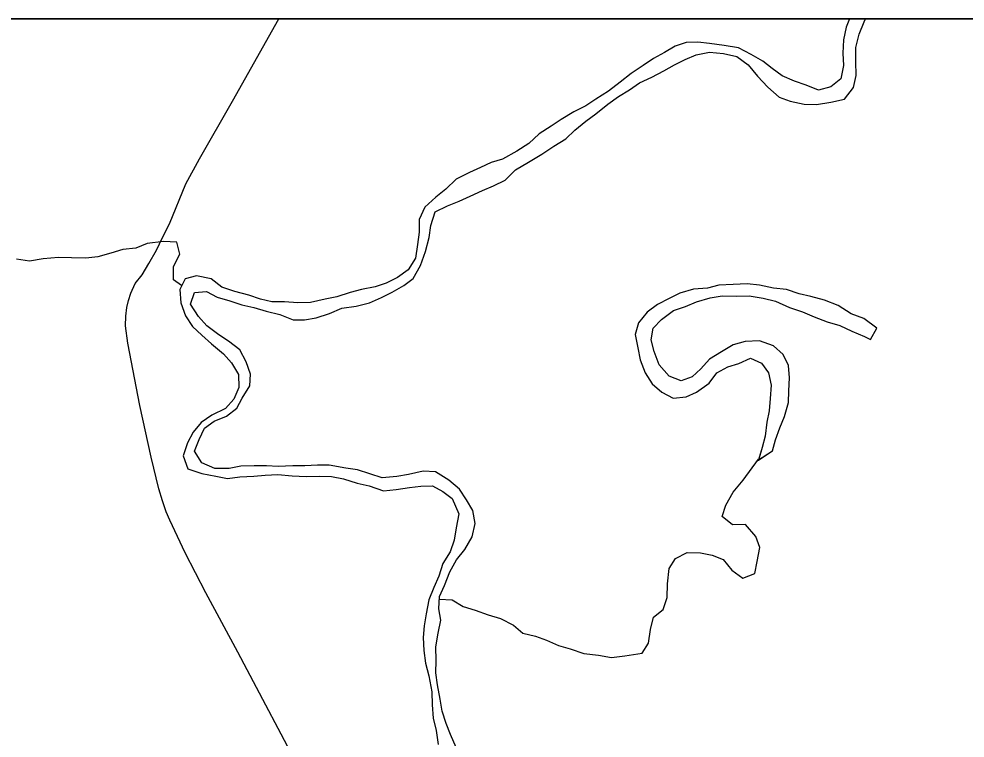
# Model space of a CAD drawing. Extents: x 0 to 34, y 0 to 22.
# Drawn here: x 2.7836 to 3.1716, y 20.6053 to 20.9 of the extents above; entities that cross this region are included whole.
import ezdxf

# ---------------------------------------------------------------- set-up
doc = ezdxf.new("R2010")
doc.units = 0
for name, color, linetype in [('GM_X_County_Road', 7, 'Continuous'), ('GM_X_Major_River', 7, 'Continuous'), ('GM_X_Minor_River', 7, 'Continuous'), ('GM_X_Rail_Line_Text', 7, 'Continuous'), ('SH_Data', 7, 'Continuous')]:
    doc.layers.add(name, color=color, linetype=linetype)

msp = doc.modelspace()

# ---------------------------------------------------------------- linework, layer by layer
at = {"layer": 'GM_X_County_Road'}
msp.add_lwpolyline([(2.90135, 20.58741), (2.87331, 20.64052), (2.86018, 20.66474), (2.85171, 20.68121), (2.8455, 20.69458), (2.84395, 20.69804), (2.84252, 20.70246), (2.84097, 20.70747), (2.83787, 20.72036), (2.83309, 20.7416), (2.8282, 20.76714), (2.82724, 20.77418), (2.82748, 20.77812), (2.82784, 20.7817), (2.82856, 20.78456), (2.82951, 20.78755), (2.8313, 20.7916), (2.83405, 20.79518), (2.83691, 20.79972), (2.84001, 20.80521), (2.84252, 20.81046), (2.84526, 20.81607), (2.85207, 20.83242), (2.85756, 20.84268), (2.87121, 20.86633), (2.89019, 20.9)], dxfattribs=at)
at = {"layer": 'GM_X_Major_River'}
for points in [[(3.12413, 20.9), (3.12286, 20.89656), (3.12179, 20.89142), (3.12148, 20.88591), (3.12173, 20.88097), (3.12065, 20.87545), (3.11652, 20.87217), (3.11141, 20.87077), (3.10645, 20.8728), (3.10168, 20.87445), (3.09653, 20.87666), (3.09251, 20.87965), (3.08867, 20.88264), (3.08389, 20.88542), (3.07873, 20.88821), (3.07284, 20.88908), (3.06675, 20.88995), (3.062, 20.89046), (3.05725, 20.8904), (3.05272, 20.88882), (3.04838, 20.88629), (3.04386, 20.88377), (3.03953, 20.88086), (3.03463, 20.87757), (3.03012, 20.87409), (3.02542, 20.87042), (3.02014, 20.86713), (3.016, 20.86441), (3.0111, 20.86188), (3.00601, 20.85877), (3.00187, 20.85606), (2.99697, 20.85296), (2.99265, 20.84891), (2.98776, 20.84581), (2.98191, 20.84251), (2.97718, 20.84112), (2.97284, 20.83916)], [(2.97372, 20.82968), (2.97825, 20.83163), (2.98297, 20.83397), (2.98728, 20.83821), (2.99256, 20.84132), (2.99802, 20.84462), (3.00292, 20.84791), (3.00782, 20.85082), (3.01157, 20.85448), (3.01608, 20.85814), (3.02022, 20.86105), (3.02511, 20.8651), (3.02943, 20.86819), (3.03396, 20.87091), (3.0381, 20.87381), (3.04319, 20.87616), (3.0481, 20.87869), (3.05243, 20.88122), (3.05677, 20.88336), (3.0613, 20.88532), (3.0668, 20.88634), (3.0725, 20.88585), (3.07802, 20.88459), (3.08262, 20.88123), (3.08647, 20.87653), (3.0907, 20.87203), (3.09531, 20.86791), (3.09989, 20.86626), (3.1056, 20.865), (3.11072, 20.86488), (3.1166, 20.8659), (3.12209, 20.86711), (3.12582, 20.87191), (3.1269, 20.87686), (3.12683, 20.88256), (3.12676, 20.88826), (3.12821, 20.89378), (3.13024, 20.89875), (3.1307, 20.9)], [(2.97284, 20.83916), (2.96831, 20.83701), (2.96284, 20.83428), (2.95871, 20.83024), (2.95458, 20.82696), (2.95007, 20.82291), (2.94767, 20.81775), (2.94773, 20.81262), (2.94704, 20.80749), (2.94616, 20.80197), (2.94318, 20.79718), (2.93885, 20.79409), (2.93413, 20.79174), (2.9296, 20.79017), (2.92411, 20.78915), (2.91937, 20.78794), (2.91389, 20.78616), (2.90916, 20.78515), (2.9031, 20.78375), (2.89798, 20.78368), (2.89247, 20.78399), (2.88734, 20.78411), (2.88258, 20.78519), (2.87781, 20.78684), (2.8721, 20.78828), (2.86676, 20.79011), (2.86235, 20.79348), (2.85645, 20.79473), (2.85172, 20.79353), (2.8495, 20.78913), (2.84995, 20.78363), (2.85191, 20.77833), (2.85481, 20.774), (2.85865, 20.77044), (2.86249, 20.76688), (2.86748, 20.76277), (2.87076, 20.75901), (2.87366, 20.7543), (2.87373, 20.74898), (2.8717, 20.74421), (2.86833, 20.74037), (2.86267, 20.73764), (2.85834, 20.73454), (2.85497, 20.7307), (2.85275, 20.7263), (2.85091, 20.72096), (2.85288, 20.71566), (2.8586, 20.71365), (2.86431, 20.71258), (2.86906, 20.71169), (2.87418, 20.71233), (2.87987, 20.71259), (2.88461, 20.71304), (2.88974, 20.71329), (2.89563, 20.7128), (2.90133, 20.71249), (2.90683, 20.71256), (2.91177, 20.71244), (2.91671, 20.71155), (2.92224, 20.70972), (2.92719, 20.70865), (2.9331, 20.70664), (2.93822, 20.70708), (2.94372, 20.70791), (2.94846, 20.70854), (2.9532, 20.7086), (2.9574, 20.70638), (2.96124, 20.70339), (2.96397, 20.69716), (2.9629, 20.69145), (2.96202, 20.68631), (2.96037, 20.68154), (2.95739, 20.67675), (2.95575, 20.6716), (2.95372, 20.66701), (2.95169, 20.66186), (2.95062, 20.65615), (2.94973, 20.6512), (2.94941, 20.64644), (2.94967, 20.64113), (2.9503, 20.63601), (2.9517, 20.63071), (2.95292, 20.62427), (2.95298, 20.61895), (2.95343, 20.61345), (2.95463, 20.60833), (2.95546, 20.60264)], [(2.96288, 20.60141), (2.96054, 20.6067), (2.95877, 20.61124), (2.95719, 20.61634), (2.95637, 20.62127), (2.95516, 20.62714), (2.95453, 20.63207), (2.95466, 20.63701), (2.95459, 20.64271), (2.95547, 20.64823), (2.95654, 20.65356), (2.95572, 20.6583), (2.95604, 20.66324), (2.95807, 20.66783), (2.96028, 20.67337), (2.96307, 20.67834), (2.96643, 20.68256), (2.9694, 20.68773), (2.97067, 20.69326), (2.96965, 20.69856), (2.96713, 20.7029), (2.96423, 20.70723), (2.95981, 20.71097), (2.95446, 20.71432), (2.94933, 20.71463), (2.94327, 20.71323), (2.93853, 20.71241), (2.93247, 20.71195), (2.92751, 20.71359), (2.92236, 20.71523), (2.91761, 20.71593), (2.91076, 20.71717), (2.90601, 20.71711), (2.90089, 20.71686), (2.89596, 20.71679), (2.88989, 20.71652), (2.88514, 20.71684), (2.88001, 20.71678), (2.87451, 20.7167), (2.86977, 20.71569), (2.86389, 20.71581), (2.85855, 20.71802), (2.85564, 20.72292), (2.85748, 20.72769), (2.8597, 20.73228), (2.86365, 20.73518), (2.86875, 20.73714), (2.87288, 20.74043), (2.87511, 20.74463), (2.87828, 20.74961), (2.8786, 20.75437), (2.87682, 20.75947), (2.87411, 20.76438), (2.86951, 20.76793), (2.86549, 20.77053), (2.86069, 20.77427), (2.85723, 20.77802), (2.85394, 20.78311), (2.85559, 20.78788), (2.86052, 20.78832), (2.86492, 20.78591), (2.87006, 20.78446), (2.87502, 20.78281), (2.87997, 20.78174), (2.88492, 20.78028), (2.89063, 20.77884), (2.89598, 20.77662), (2.90072, 20.77669), (2.90546, 20.77751), (2.91094, 20.77929), (2.91604, 20.78144), (2.92191, 20.78228), (2.9274, 20.78368), (2.93231, 20.78583), (2.93665, 20.78798), (2.94136, 20.7907), (2.94531, 20.7936), (2.94828, 20.79896), (2.9503, 20.80468), (2.95175, 20.8104), (2.95244, 20.81534), (2.95428, 20.82088), (2.95937, 20.82341), (2.96409, 20.82537), (2.96862, 20.82733), (2.97372, 20.82968)]]:
    msp.add_lwpolyline(points, dxfattribs=at)
at = {"layer": 'GM_X_Minor_River'}
for points in [[(2.85029, 20.7907), (2.84698, 20.79309), (2.84691, 20.79859), (2.84951, 20.80357), (2.84831, 20.80849), (2.8428, 20.8088), (2.83617, 20.80795), (2.83145, 20.80599), (2.82614, 20.80554), (2.82122, 20.80396), (2.81592, 20.80256), (2.81099, 20.80193), (2.80511, 20.80204), (2.79979, 20.80216), (2.79353, 20.8017), (2.78785, 20.80068), (2.78252, 20.80156)], [(3.1328, 20.76867), (3.1354, 20.77326), (3.13004, 20.77718), (3.12489, 20.7792), (3.11953, 20.78255), (3.114, 20.78476), (3.10828, 20.78621), (3.10352, 20.78729), (3.09838, 20.78912), (3.09305, 20.78962), (3.08734, 20.79088), (3.08221, 20.79138), (3.07652, 20.79112), (3.07064, 20.79085), (3.06591, 20.78965), (3.06022, 20.7892), (3.05454, 20.7876), (3.0502, 20.78546), (3.04549, 20.78293), (3.04116, 20.77983), (3.03761, 20.77542), (3.03634, 20.77065), (3.03735, 20.76516), (3.03837, 20.76023), (3.04033, 20.75494), (3.04323, 20.75042), (3.04726, 20.74705), (3.05185, 20.74464), (3.05716, 20.74509), (3.0615, 20.74704), (3.06658, 20.75072), (3.06975, 20.75494), (3.07428, 20.75747), (3.07882, 20.75885), (3.08354, 20.761), (3.08812, 20.75898), (3.09101, 20.75502), (3.09203, 20.74991), (3.09172, 20.7444), (3.09121, 20.73945), (3.09032, 20.73469), (3.08963, 20.72898), (3.08836, 20.72441), (3.08681, 20.71918)], [(3.1328, 20.76867), (3.1354, 20.77326), (3.13004, 20.77718), (3.12489, 20.7792), (3.11953, 20.78255), (3.114, 20.78476), (3.10828, 20.78621), (3.10352, 20.78729), (3.09838, 20.78912), (3.09305, 20.78962), (3.08734, 20.79088), (3.08221, 20.79138), (3.07652, 20.79112), (3.07064, 20.79085), (3.06591, 20.78965), (3.06022, 20.7892), (3.05454, 20.7876), (3.0502, 20.78546), (3.04549, 20.78293), (3.04116, 20.77983), (3.03761, 20.77542), (3.03634, 20.77065), (3.03735, 20.76516), (3.03837, 20.76023), (3.04033, 20.75494), (3.04323, 20.75042), (3.04726, 20.74705), (3.05185, 20.74464), (3.05716, 20.74509), (3.0615, 20.74704), (3.06658, 20.75072), (3.06975, 20.75494), (3.07428, 20.75747), (3.07882, 20.75885), (3.08354, 20.761), (3.08812, 20.75898), (3.09101, 20.75502), (3.09203, 20.74991), (3.09172, 20.7444), (3.09121, 20.73945), (3.09032, 20.73469), (3.08963, 20.72898), (3.08836, 20.72441), (3.08672, 20.71888)], [(3.08681, 20.71918), (3.09255, 20.72294), (3.09382, 20.72752), (3.09566, 20.73248), (3.0975, 20.73706), (3.09914, 20.74278), (3.09927, 20.74753), (3.09958, 20.75286), (3.09914, 20.75798), (3.097, 20.76251), (3.09297, 20.76607), (3.08724, 20.76808), (3.08136, 20.76782), (3.07645, 20.76642), (3.07174, 20.76351), (3.06684, 20.7606), (3.06328, 20.75656), (3.05971, 20.75329), (3.05518, 20.75171), (3.05022, 20.75355), (3.04617, 20.75824), (3.04402, 20.76372), (3.04282, 20.76846), (3.04371, 20.77322), (3.04708, 20.77687), (3.05197, 20.78054), (3.05689, 20.78212), (3.06142, 20.78408), (3.06709, 20.78568), (3.07202, 20.7865), (3.07772, 20.78638), (3.08303, 20.78645), (3.08874, 20.78558), (3.09388, 20.78431), (3.09961, 20.78173), (3.10494, 20.7799), (3.10972, 20.77787), (3.11506, 20.77585), (3.1202, 20.7744), (3.12517, 20.77199), (3.13032, 20.76978), (3.1328, 20.76867)], [(3.08649, 20.71897), (3.09255, 20.72294), (3.09382, 20.72752), (3.09566, 20.73248), (3.0975, 20.73706), (3.09914, 20.74278), (3.09927, 20.74753), (3.09958, 20.75286), (3.09914, 20.75798), (3.097, 20.76251), (3.09297, 20.76607), (3.08724, 20.76808), (3.08136, 20.76782), (3.07645, 20.76642), (3.07174, 20.76351), (3.06684, 20.7606), (3.06328, 20.75656), (3.05971, 20.75329), (3.05518, 20.75171), (3.05022, 20.75355), (3.04617, 20.75824), (3.04402, 20.76372), (3.04282, 20.76846), (3.04371, 20.77322), (3.04708, 20.77687), (3.05197, 20.78054), (3.05689, 20.78212), (3.06142, 20.78408), (3.06709, 20.78568), (3.07202, 20.7865), (3.07772, 20.78638), (3.08303, 20.78645), (3.08874, 20.78558), (3.09388, 20.78431), (3.09961, 20.78173), (3.10494, 20.7799), (3.10972, 20.77787), (3.11506, 20.77585), (3.1202, 20.7744), (3.12517, 20.77199), (3.13032, 20.76978), (3.1328, 20.76867)], [(2.95597, 20.66216), (2.96118, 20.66198), (2.96577, 20.65919), (2.97073, 20.65774), (2.97607, 20.65572), (2.98102, 20.65426), (2.98637, 20.65148), (2.99021, 20.6483), (2.99535, 20.64704), (2.99992, 20.64539), (3.00489, 20.64317), (3.00965, 20.6419), (3.01518, 20.63989), (3.02126, 20.63921), (3.02659, 20.63832), (3.03208, 20.63897), (3.0391, 20.64001), (3.0417, 20.64422), (3.04258, 20.64974), (3.04385, 20.65488), (3.0478, 20.65797), (3.04944, 20.66293), (3.04956, 20.66844), (3.05025, 20.67472), (3.05285, 20.67893), (3.05757, 20.68127), (3.06307, 20.68115), (3.06783, 20.68027), (3.07241, 20.67843), (3.07588, 20.6741), (3.08048, 20.67074), (3.08539, 20.67271), (3.08628, 20.67766), (3.08735, 20.68337), (3.08577, 20.68791), (3.08153, 20.69279), (3.07622, 20.69272), (3.072, 20.69609), (3.07346, 20.70066), (3.07644, 20.70602), (3.08055, 20.71101), (3.08691, 20.71954)]]:
    msp.add_lwpolyline(points, dxfattribs=at)
at = {"layer": 'GM_X_Rail_Line_Text'}
msp.add_lwpolyline([(4.27516, 20.9), (2.1, 20.9), (2.1, 20.39416), (2.18926, 20.39483), (2.22745, 20.39495), (2.57356, 20.39618), (2.65087, 20.39662), (2.99803, 20.39937), (3.3226, 20.40192), (3.76027, 20.40736), (4.2757, 20.41631), (4.27522, 20.47097), (4.27534, 20.58948), (4.27475, 20.80739)], close=True, dxfattribs=at)
at = {"layer": 'SH_Data'}
msp.add_line((2.1, 20.9), (8.9, 20.9), dxfattribs=at)

doc.saveas('drawing.dxf')
